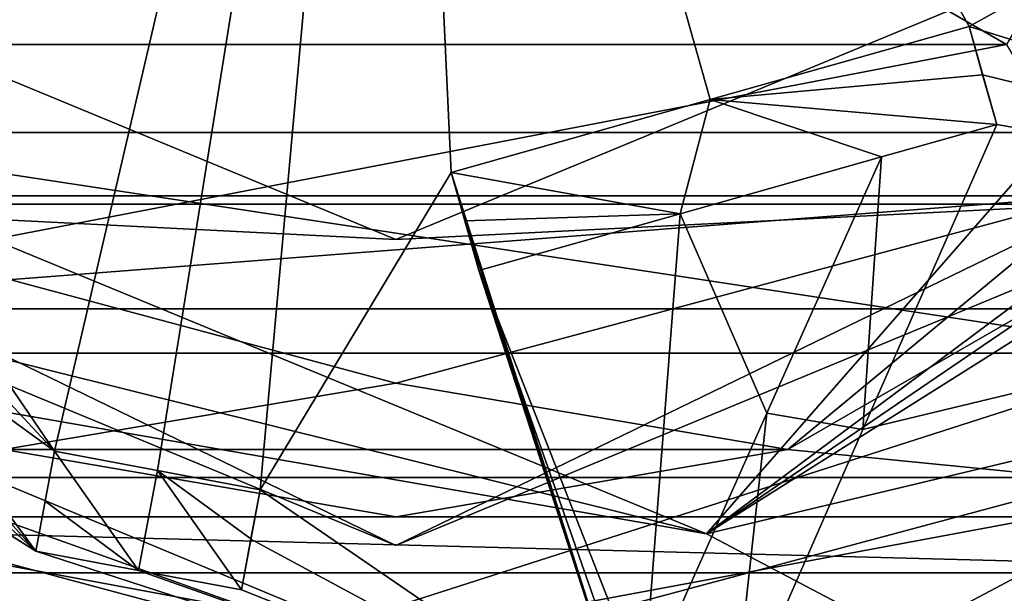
# Model space of a CAD drawing. Header units: millimetres. Extents: x -122 to 122, y -98 to 94.
# Tile 519 of 533: x 68 to 73, y 65 to 68. Entities that reach past the tile are written whole.
import ezdxf

# ---------------------------------------------------------------- set-up
doc = ezdxf.new("R2010")
doc.units = ezdxf.units.MM
doc.header["$LTSCALE"] = 26.699852
for name, color, linetype in [('31', 7, 'CONTINUOUS'), ('32', 7, 'CONTINUOUS'), ('35', 7, 'CONTINUOUS'), ('4797', 7, 'CONTINUOUS'), ('4798', 7, 'CONTINUOUS'), ('4804', 7, 'CONTINUOUS'), ('4810', 7, 'CONTINUOUS'), ('4814', 7, 'CONTINUOUS'), ('4819', 7, 'CONTINUOUS'), ('4822', 7, 'CONTINUOUS'), ('4823', 7, 'CONTINUOUS'), ('4824', 7, 'CONTINUOUS'), ('4826', 7, 'CONTINUOUS'), ('4870', 7, 'CONTINUOUS'), ('4871', 7, 'CONTINUOUS'), ('4872', 7, 'CONTINUOUS'), ('4873', 7, 'CONTINUOUS'), ('4874', 7, 'CONTINUOUS'), ('4897', 7, 'CONTINUOUS'), ('4898', 7, 'CONTINUOUS'), ('4899', 7, 'CONTINUOUS'), ('4900', 7, 'CONTINUOUS'), ('4901', 7, 'CONTINUOUS'), ('5013', 7, 'CONTINUOUS'), ('792', 7, 'CONTINUOUS'), ('793', 7, 'CONTINUOUS'), ('801', 7, 'CONTINUOUS'), ('802', 7, 'CONTINUOUS'), ('804', 7, 'CONTINUOUS'), ('963', 7, 'CONTINUOUS'), ('964', 7, 'CONTINUOUS')]:
    doc.layers.add(name, color=color, linetype=linetype)

msp = doc.modelspace()

# ---------------------------------------------------------------- linework, layer by layer
at = {"layer": '31', "color": 7, "linetype": 'Continuous', "true_color": 0xf5f5f5}
for points in [[(59.3935, 62.8935, -12), (80.6065, 62.8935, -12), (74.4996, 65.7056, -12), (59.3935, 62.8935, -12)], [(65.5004, 65.7056, -12), (59.3935, 62.8935, -12), (74.4996, 65.7056, -12), (65.5004, 65.7056, -12)]]:
    msp.add_3dface(points, dxfattribs=at)
at = {"layer": '32', "color": 7, "linetype": 'Continuous', "true_color": 0xf5f5f5}
for points in [[(80.6065, 62.8935, -15), (59.3935, 62.8935, -15), (65.5004, 65.7056, -15), (80.6065, 62.8935, -15)], [(74.4996, 65.7056, -15), (80.6065, 62.8935, -15), (65.5004, 65.7056, -15), (74.4996, 65.7056, -15)]]:
    msp.add_3dface(points, dxfattribs=at)
at = {"layer": '35', "color": 7, "linetype": 'Continuous', "true_color": 0xf5f5f5}
for points in [[(65.5004, 65.7056, -12), (74.4996, 65.7056, -12), (65.5004, 65.7056, -15), (65.5004, 65.7056, -12)], [(74.4996, 65.7056, -12), (74.4996, 65.7056, -15), (65.5004, 65.7056, -15), (74.4996, 65.7056, -12)]]:
    msp.add_3dface(points, dxfattribs=at)
at = {"layer": '4797', "color": 7, "linetype": 'Continuous', "true_color": 0xf5f5f5}
for points in [[(67.1636, 68.005, 19.84), (70, 73.5, 20.5), (67.029, 68.1562, 19.855), (67.1636, 68.005, 19.84)], [(67.2395, 67.7665, 19.8006), (70, 73.5, 20.5), (67.1636, 68.005, 19.84), (67.2395, 67.7665, 19.8006)], [(67.3165, 67.5244, 19.7584), (70, 73.5, 20.5), (67.2395, 67.7665, 19.8006), (67.3165, 67.5244, 19.7584)], [(67.3274, 67.3298, 19.718), (70, 73.5, 20.5), (67.3165, 67.5244, 19.7584), (67.3274, 67.3298, 19.718)], [(67.3385, 67.129, 19.6748), (70, 73.5, 20.5), (67.3274, 67.3298, 19.718), (67.3385, 67.129, 19.6748)], [(70, 73.5, 20.5), (67.3385, 67.129, 19.6748), (68.2164, 65.8434, 19.4256), (70, 73.5, 20.5)], [(68.7542, 65.7423, 19.4269), (70, 73.5, 20.5), (68.2164, 65.8434, 19.4256), (68.7542, 65.7423, 19.4269)], [(69.2913, 65.6413, 19.4175), (70, 73.5, 20.5), (68.7542, 65.7423, 19.4269), (69.2913, 65.6413, 19.4175)], [(70.289, 67.2996, 19.835), (70, 73.5, 20.5), (69.2913, 65.6413, 19.4175), (70.289, 67.2996, 19.835)], [(73.6111, 68.4056, 19.8269), (70, 73.5, 20.5), (72.9957, 68.0636, 19.835), (73.6111, 68.4056, 19.8269)], [(72.9957, 68.0636, 19.835), (70, 73.5, 20.5), (71.6424, 67.6816, 19.8695), (72.9957, 68.0636, 19.835)], [(71.6424, 67.6816, 19.8695), (70, 73.5, 20.5), (70.289, 67.2996, 19.835), (71.6424, 67.6816, 19.8695)], [(76.5724, 66.9521, 18.9925), (73.6111, 68.4056, 19.8269), (72.9957, 68.0636, 19.835), (76.5724, 66.9521, 18.9925)], [(73.067, 67.811, 19.7783), (76.5724, 66.9521, 18.9925), (72.9957, 68.0636, 19.835), (73.067, 67.811, 19.7783)], [(73.1402, 67.5517, 19.7175), (76.5724, 66.9521, 18.9925), (73.067, 67.811, 19.7783), (73.1402, 67.5517, 19.7175)], [(72.4409, 65.9567, 19.4069), (76.5724, 66.9521, 18.9925), (73.1402, 67.5517, 19.7175), (72.4409, 65.9567, 19.4069)], [(72.5387, 67.3819, 19.7414), (71.4859, 67.0847, 19.7504), (71.9398, 66.0418, 19.4684), (72.5387, 67.3819, 19.7414)], [(71.2415, 64.3062, 18.9925), (70.289, 67.2996, 19.835), (69.2913, 65.6413, 19.4175), (71.2415, 64.3062, 18.9925)], [(70.3602, 67.0474, 19.7784), (70.289, 67.2996, 19.835), (71.2415, 64.3062, 18.9925), (70.3602, 67.0474, 19.7784)], [(67.3385, 67.129, 19.6748), (67.2607, 66.8701, 19.6083), (68.2164, 65.8434, 19.4256), (67.3385, 67.129, 19.6748)], [(70.4335, 66.7876, 19.7175), (70.3602, 67.0474, 19.7784), (71.2415, 64.3062, 18.9925), (70.4335, 66.7876, 19.7175)], [(71.4859, 67.0847, 19.7504), (70.4335, 66.7876, 19.7175), (71.2949, 64.5989, 19.0852), (71.4859, 67.0847, 19.7504)], [(71.9398, 66.0418, 19.4684), (71.4859, 67.0847, 19.7504), (71.2949, 64.5989, 19.0852), (71.9398, 66.0418, 19.4684)], [(76.5724, 66.9521, 18.9925), (71.7575, 64.3979, 18.9948), (73.9609, 64.3566, 18.7536), (76.5724, 66.9521, 18.9925)], [(71.7575, 64.3979, 18.9948), (76.5724, 66.9521, 18.9925), (72.4409, 65.9567, 19.4069), (71.7575, 64.3979, 18.9948)], [(67.2607, 66.8701, 19.6083), (67.1789, 66.5981, 19.5354), (68.2164, 65.8434, 19.4256), (67.2607, 66.8701, 19.6083)], [(71.2949, 64.5989, 19.0852), (70.4335, 66.7876, 19.7175), (71.263, 64.4243, 19.0303), (71.2949, 64.5989, 19.0852)], [(71.263, 64.4243, 19.0303), (70.4335, 66.7876, 19.7175), (71.2415, 64.3062, 18.9925), (71.263, 64.4243, 19.0303)], [(67.1789, 66.5981, 19.5354), (67.0925, 66.4655, 19.494), (68.1181, 65.3207, 19.2722), (67.1789, 66.5981, 19.5354)], [(67.1789, 66.5981, 19.5354), (68.1181, 65.3207, 19.2722), (68.2164, 65.8434, 19.4256), (67.1789, 66.5981, 19.5354)], [(67.0925, 66.4655, 19.494), (67.0046, 66.3307, 19.451), (68.1181, 65.3207, 19.2722), (67.0925, 66.4655, 19.494)], [(67.0046, 66.3307, 19.451), (66.7982, 66.1542, 19.3829), (68.1181, 65.3207, 19.2722), (67.0046, 66.3307, 19.451)], [(66.5832, 65.9705, 19.3091), (71.2415, 64.3062, 18.9925), (66.7982, 66.1542, 19.3829), (66.5832, 65.9705, 19.3091)], [(66.7982, 66.1542, 19.3829), (71.2415, 64.3062, 18.9925), (68.1181, 65.3207, 19.2722), (66.7982, 66.1542, 19.3829)], [(66.0125, 65.124, 18.9927), (71.2415, 64.3062, 18.9925), (66.5832, 65.9705, 19.3091), (66.0125, 65.124, 18.9927)], [(68.2164, 65.8434, 19.4256), (68.1181, 65.3207, 19.2722), (68.1672, 65.5818, 19.3502), (68.2164, 65.8434, 19.4256)], [(69.2429, 65.3839, 19.3433), (71.2415, 64.3062, 18.9925), (69.2913, 65.6413, 19.4175), (69.2429, 65.3839, 19.3433)], [(69.1931, 65.1186, 19.264), (71.2415, 64.3062, 18.9925), (69.2429, 65.3839, 19.3433), (69.1931, 65.1186, 19.264)], [(68.1181, 65.3207, 19.2722), (71.2415, 64.3062, 18.9925), (68.6559, 65.2196, 19.2734), (68.1181, 65.3207, 19.2722)], [(68.6559, 65.2196, 19.2734), (71.2415, 64.3062, 18.9925), (69.1931, 65.1186, 19.264), (68.6559, 65.2196, 19.2734)], [(70, 55.9, 14.625), (66.0125, 65.124, 18.9927), (66.0031, 65.0832, 18.979), (70, 55.9, 14.625)], [(66.0125, 65.124, 18.9927), (70, 55.9, 14.625), (71.2716, 63.8185, 18.825), (66.0125, 65.124, 18.9927)], [(71.2415, 64.3062, 18.9925), (66.0125, 65.124, 18.9927), (71.2312, 64.2493, 18.9741), (71.2415, 64.3062, 18.9925)], [(71.2312, 64.2493, 18.9741), (66.0125, 65.124, 18.9927), (71.2514, 64.0336, 18.9004), (71.2312, 64.2493, 18.9741)], [(71.2514, 64.0336, 18.9004), (66.0125, 65.124, 18.9927), (71.2716, 63.8185, 18.825), (71.2514, 64.0336, 18.9004)]]:
    msp.add_3dface(points, dxfattribs=at)
at = {"layer": '4798', "color": 7, "linetype": 'Continuous', "true_color": 0xf5f5f5}
for points in [[(73.9905, 66.5883, -10), (66.0095, 66.5883, -10), (73.9905, 66.5883, -66.4045), (73.9905, 66.5883, -10)], [(73.9905, 66.5883, -66.4045), (66.0095, 66.5883, -10), (66.0095, 66.5883, -66.4045), (73.9905, 66.5883, -66.4045)]]:
    msp.add_3dface(points, dxfattribs=at)
at = {"layer": '4804', "color": 7, "linetype": 'Continuous', "true_color": 0xf5f5f5}
for points in [[(64.4, 65.5, 11), (64.4, 65.5, 1.0205), (70.0019, 65.5, 0.2898), (64.4, 65.5, 11)], [(75.6, 65.5, 11), (64.4, 65.5, 11), (75.6, 65.5, 1.0205), (75.6, 65.5, 11)], [(75.6, 65.5, 1.0205), (64.4, 65.5, 11), (70.0019, 65.5, 0.2898), (75.6, 65.5, 1.0205)]]:
    msp.add_3dface(points, dxfattribs=at)
at = {"layer": '4810', "color": 7, "linetype": 'Continuous', "true_color": 0xf5f5f5}
for points in [[(64.4, 65.5, 11), (75.6, 65.5, 11), (75.6, 65.2071, 11.7071), (64.4, 65.5, 11)], [(64.4, 65.5, 11), (75.6, 65.2071, 11.7071), (64.4, 65.2071, 11.7071), (64.4, 65.5, 11)], [(75.6, 64.5, 12), (64.4, 64.5, 12), (64.4, 65.2071, 11.7071), (75.6, 64.5, 12)], [(75.6, 65.2071, 11.7071), (75.6, 64.5, 12), (64.4, 65.2071, 11.7071), (75.6, 65.2071, 11.7071)]]:
    msp.add_3dface(points, dxfattribs=at)
at = {"layer": '4814', "color": 7, "linetype": 'Continuous', "true_color": 0xf5f5f5}
for points in [[(63.6145, 73.5, -68), (76.3855, 73.5, -68), (73.1918, 67.9698, -68), (63.6145, 73.5, -68)], [(66.8082, 67.9698, -68), (63.6145, 73.5, -68), (73.1918, 67.9698, -68), (66.8082, 67.9698, -68)]]:
    msp.add_3dface(points, dxfattribs=at)
at = {"layer": '4819', "color": 7, "linetype": 'Continuous', "true_color": 0xf5f5f5}
for points in [[(66.8082, 67.9698, -68), (73.1918, 67.9698, -68), (66.0095, 66.5883, -66.4045), (66.8082, 67.9698, -68)], [(73.1918, 67.9698, -68), (73.9905, 66.5883, -66.4045), (66.0095, 66.5883, -66.4045), (73.1918, 67.9698, -68)]]:
    msp.add_3dface(points, dxfattribs=at)
at = {"layer": '4822', "color": 7, "linetype": 'Continuous', "true_color": 0xf5f5f5}
for points in [[(75.5985, 67.9015, 0.2556), (75.6, 65.5, 1.0205), (72.0493, 65.8523, 0.2556), (75.5985, 67.9015, 0.2556)], [(70.0019, 65.5, 0.2898), (64.4, 65.5, 1.0205), (67.9509, 65.8522, 0.2556), (70.0019, 65.5, 0.2898)], [(72.0493, 65.8523, 0.2556), (70.0019, 65.5, 0.2898), (67.9509, 65.8522, 0.2556), (72.0493, 65.8523, 0.2556)], [(75.6, 65.5, 1.0205), (70.0019, 65.5, 0.2898), (72.0493, 65.8523, 0.2556), (75.6, 65.5, 1.0205)]]:
    msp.add_3dface(points, dxfattribs=at)
at = {"layer": '4823', "color": 7, "linetype": 'Continuous', "true_color": 0xf5f5f5}
for points in [[(73.65, 67.178, -10), (66.35, 67.178, -10), (66.0095, 66.5883, -10), (73.65, 67.178, -10)], [(73.9905, 66.5883, -10), (73.65, 67.178, -10), (66.0095, 66.5883, -10), (73.9905, 66.5883, -10)]]:
    msp.add_3dface(points, dxfattribs=at)
at = {"layer": '4824', "color": 7, "linetype": 'Continuous', "true_color": 0xf5f5f5}
for points in [[(66.35, 67.178, -10), (73.65, 67.178, -10), (66.35, 67.178, -0.6683), (66.35, 67.178, -10)], [(66.35, 67.178, -0.6683), (73.65, 67.178, -10), (70, 66.2, -0.6683), (66.35, 67.178, -0.6683)], [(70, 66.2, -0.6683), (73.65, 67.178, -10), (73.65, 67.178, -0.6683), (70, 66.2, -0.6683)]]:
    msp.add_3dface(points, dxfattribs=at)
at = {"layer": '4826', "color": 7, "linetype": 'Continuous', "true_color": 0xf5f5f5}
for points in [[(73.65, 67.178, -0.6683), (75.5985, 67.9015, 0.2556), (72.0493, 65.8523, 0.2556), (73.65, 67.178, -0.6683)], [(66.35, 67.178, -0.6683), (70, 66.2, -0.6683), (67.9509, 65.8522, 0.2556), (66.35, 67.178, -0.6683)], [(70, 66.2, -0.6683), (73.65, 67.178, -0.6683), (72.0493, 65.8523, 0.2556), (70, 66.2, -0.6683)], [(70, 66.2, -0.6683), (72.0493, 65.8523, 0.2556), (67.9509, 65.8522, 0.2556), (70, 66.2, -0.6683)]]:
    msp.add_3dface(points, dxfattribs=at)
at = {"layer": '4870', "color": 7, "linetype": 'Continuous', "true_color": 0xf5f5f5}
for points in [[(73.067, 67.811, 19.7783), (72.9957, 68.0636, 19.835), (73.1402, 67.5517, 20.744), (73.067, 67.811, 19.7783)], [(72.9957, 68.0636, 19.835), (72.9957, 68.0636, 20.8574), (73.1402, 67.5517, 20.744), (72.9957, 68.0636, 19.835)], [(73.1402, 67.5517, 20.744), (72.9957, 68.0636, 20.8574), (73.067, 67.811, 20.8027), (73.1402, 67.5517, 20.744)], [(73.1402, 67.5517, 19.7175), (73.067, 67.811, 19.7783), (73.1402, 67.5517, 20.744), (73.1402, 67.5517, 19.7175)]]:
    msp.add_3dface(points, dxfattribs=at)
at = {"layer": '4871', "color": 7, "linetype": 'Continuous', "true_color": 0xf5f5f5}
for points in [[(72.9957, 68.0636, 19.835), (71.6424, 67.6816, 19.8695), (72.9957, 68.0636, 20.8574), (72.9957, 68.0636, 19.835)], [(72.9957, 68.0636, 20.8574), (71.6424, 67.6816, 19.8695), (71.6424, 67.6816, 20.8907), (72.9957, 68.0636, 20.8574)], [(71.6424, 67.6816, 19.8695), (70.289, 67.2996, 19.835), (71.6424, 67.6816, 20.8907), (71.6424, 67.6816, 19.8695)], [(70.289, 67.2996, 19.835), (70.289, 67.2996, 20.8574), (71.6424, 67.6816, 20.8907), (70.289, 67.2996, 19.835)]]:
    msp.add_3dface(points, dxfattribs=at)
at = {"layer": '4872', "color": 7, "linetype": 'Continuous', "true_color": 0xf5f5f5}
for points in [[(70.289, 67.2996, 19.835), (70.3602, 67.0474, 19.7784), (70.4335, 66.7876, 20.744), (70.289, 67.2996, 19.835)], [(70.289, 67.2996, 20.8574), (70.289, 67.2996, 19.835), (70.36, 67.048, 20.8029), (70.289, 67.2996, 20.8574)], [(70.289, 67.2996, 19.835), (70.4335, 66.7876, 20.744), (70.36, 67.048, 20.8029), (70.289, 67.2996, 19.835)], [(70.3602, 67.0474, 19.7784), (70.4335, 66.7876, 19.7175), (70.4335, 66.7876, 20.744), (70.3602, 67.0474, 19.7784)]]:
    msp.add_3dface(points, dxfattribs=at)
at = {"layer": '4873', "color": 7, "linetype": 'Continuous', "true_color": 0xf5f5f5}
for points in [[(71.4859, 67.0847, 19.7504), (72.5387, 67.3819, 19.7414), (71.486, 67.0847, 20.7758), (71.4859, 67.0847, 19.7504)], [(72.5387, 67.3819, 19.7414), (72.5387, 67.3819, 20.7671), (71.486, 67.0847, 20.7758), (72.5387, 67.3819, 19.7414)], [(70.4335, 66.7876, 19.7175), (71.4859, 67.0847, 19.7504), (70.4335, 66.7876, 20.744), (70.4335, 66.7876, 19.7175)], [(70.4335, 66.7876, 20.744), (71.4859, 67.0847, 19.7504), (71.486, 67.0847, 20.7758), (70.4335, 66.7876, 20.744)]]:
    msp.add_3dface(points, dxfattribs=at)
at = {"layer": '4874', "color": 7, "linetype": 'Continuous', "true_color": 0xf5f5f5}
for points in [[(72.5387, 67.3819, 19.7414), (71.9398, 66.0418, 19.4684), (72.5387, 67.3819, 20.7671), (72.5387, 67.3819, 19.7414)], [(72.5387, 67.3819, 20.7671), (71.9398, 66.0418, 19.4684), (71.9398, 66.0418, 20.5036), (72.5387, 67.3819, 20.7671)], [(71.9398, 66.0418, 19.4684), (71.2949, 64.5989, 19.0852), (71.9398, 66.0418, 20.5036), (71.9398, 66.0418, 19.4684)], [(71.2949, 64.5989, 19.0852), (71.2949, 64.5989, 20.1341), (71.9398, 66.0418, 20.5036), (71.2949, 64.5989, 19.0852)]]:
    msp.add_3dface(points, dxfattribs=at)
at = {"layer": '4897', "color": 7, "linetype": 'Continuous', "true_color": 0xf5f5f5}
for points in [[(72.4409, 65.9567, 19.4069), (73.1402, 67.5517, 19.7175), (72.4409, 65.9566, 20.4443), (72.4409, 65.9567, 19.4069)], [(73.1402, 67.5517, 19.7175), (73.1402, 67.5517, 20.744), (72.4409, 65.9566, 20.4443), (73.1402, 67.5517, 19.7175)], [(71.7575, 64.3979, 18.9948), (72.4409, 65.9567, 19.4069), (71.7575, 64.3979, 20.0471), (71.7575, 64.3979, 18.9948)], [(71.7575, 64.3979, 20.0471), (72.4409, 65.9567, 19.4069), (72.4409, 65.9566, 20.4443), (71.7575, 64.3979, 20.0471)]]:
    msp.add_3dface(points, dxfattribs=at)
at = {"layer": '4898', "color": 7, "linetype": 'Continuous', "true_color": 0xf5f5f5}
for points in [[(68.2164, 65.8434, 19.4256), (68.1672, 65.5818, 19.3502), (68.1181, 65.3207, 20.3144), (68.2164, 65.8434, 19.4256)], [(68.2164, 65.8434, 19.4256), (68.1181, 65.3207, 20.3144), (68.1672, 65.5819, 20.3896), (68.2164, 65.8434, 19.4256)], [(68.2164, 65.8434, 20.4624), (68.2164, 65.8434, 19.4256), (68.1672, 65.5819, 20.3896), (68.2164, 65.8434, 20.4624)], [(68.1672, 65.5818, 19.3502), (68.1181, 65.3207, 19.2722), (68.1181, 65.3207, 20.3144), (68.1672, 65.5818, 19.3502)]]:
    msp.add_3dface(points, dxfattribs=at)
at = {"layer": '4899', "color": 7, "linetype": 'Continuous', "true_color": 0xf5f5f5}
for points in [[(68.1181, 65.3207, 19.2722), (68.6559, 65.2196, 19.2734), (68.1181, 65.3207, 20.3144), (68.1181, 65.3207, 19.2722)], [(68.1181, 65.3207, 20.3144), (68.6559, 65.2196, 19.2734), (68.6559, 65.2196, 20.3156), (68.1181, 65.3207, 20.3144)], [(68.6559, 65.2196, 19.2734), (69.1931, 65.1186, 19.264), (68.6559, 65.2196, 20.3156), (68.6559, 65.2196, 19.2734)], [(69.1931, 65.1186, 19.264), (69.1931, 65.1186, 20.3065), (68.6559, 65.2196, 20.3156), (69.1931, 65.1186, 19.264)]]:
    msp.add_3dface(points, dxfattribs=at)
at = {"layer": '4900', "color": 7, "linetype": 'Continuous', "true_color": 0xf5f5f5}
for points in [[(69.2429, 65.3839, 19.3433), (69.2913, 65.6413, 19.4175), (69.1931, 65.1186, 20.3065), (69.2429, 65.3839, 19.3433)], [(69.1931, 65.1186, 20.3065), (69.2913, 65.6413, 19.4175), (69.2913, 65.6413, 20.4546), (69.1931, 65.1186, 20.3065)], [(69.1931, 65.1186, 20.3065), (69.2913, 65.6413, 20.4546), (69.2431, 65.3849, 20.3832), (69.1931, 65.1186, 20.3065)], [(69.1931, 65.1186, 19.264), (69.2429, 65.3839, 19.3433), (69.1931, 65.1186, 20.3065), (69.1931, 65.1186, 19.264)]]:
    msp.add_3dface(points, dxfattribs=at)
at = {"layer": '4901', "color": 7, "linetype": 'Continuous', "true_color": 0xf5f5f5}
for points in [[(68.7542, 65.7423, 19.4269), (68.2164, 65.8434, 19.4256), (68.7542, 65.7423, 20.4636), (68.7542, 65.7423, 19.4269)], [(68.2164, 65.8434, 19.4256), (68.2164, 65.8434, 20.4624), (68.7542, 65.7423, 20.4636), (68.2164, 65.8434, 19.4256)], [(69.2913, 65.6413, 19.4175), (68.7542, 65.7423, 19.4269), (69.2913, 65.6413, 20.4546), (69.2913, 65.6413, 19.4175)], [(69.2913, 65.6413, 20.4546), (68.7542, 65.7423, 19.4269), (68.7542, 65.7423, 20.4636), (69.2913, 65.6413, 20.4546)]]:
    msp.add_3dface(points, dxfattribs=at)
at = {"layer": '5013', "color": 7, "linetype": 'Continuous', "true_color": 0xf5f5f5}
for points in [[(73.067, 67.811, 20.8027), (72.9957, 68.0636, 20.8574), (71.6424, 67.6816, 20.8907), (73.067, 67.811, 20.8027)], [(73.1402, 67.5517, 20.744), (73.067, 67.811, 20.8027), (71.6424, 67.6816, 20.8907), (73.1402, 67.5517, 20.744)], [(71.6424, 67.6816, 20.8907), (70.289, 67.2996, 20.8574), (71.486, 67.0847, 20.7758), (71.6424, 67.6816, 20.8907)], [(72.5387, 67.3819, 20.7671), (71.6424, 67.6816, 20.8907), (71.486, 67.0847, 20.7758), (72.5387, 67.3819, 20.7671)], [(73.1402, 67.5517, 20.744), (71.6424, 67.6816, 20.8907), (72.5387, 67.3819, 20.7671), (73.1402, 67.5517, 20.744)], [(73.1402, 67.5517, 20.744), (72.5387, 67.3819, 20.7671), (72.4409, 65.9566, 20.4443), (73.1402, 67.5517, 20.744)], [(72.5387, 67.3819, 20.7671), (71.9398, 66.0418, 20.5036), (72.4409, 65.9566, 20.4443), (72.5387, 67.3819, 20.7671)], [(70.289, 67.2996, 20.8574), (70.36, 67.048, 20.8029), (71.486, 67.0847, 20.7758), (70.289, 67.2996, 20.8574)], [(70.36, 67.048, 20.8029), (70.4335, 66.7876, 20.744), (71.486, 67.0847, 20.7758), (70.36, 67.048, 20.8029)], [(71.9398, 66.0418, 20.5036), (71.2949, 64.5989, 20.1341), (71.7575, 64.3979, 20.0471), (71.9398, 66.0418, 20.5036)], [(71.9398, 66.0418, 20.5036), (71.7575, 64.3979, 20.0471), (72.4409, 65.9566, 20.4443), (71.9398, 66.0418, 20.5036)], [(68.2164, 65.8434, 20.4624), (68.1672, 65.5819, 20.3896), (68.6559, 65.2196, 20.3156), (68.2164, 65.8434, 20.4624)], [(68.2164, 65.8434, 20.4624), (68.6559, 65.2196, 20.3156), (68.7542, 65.7423, 20.4636), (68.2164, 65.8434, 20.4624)], [(68.6559, 65.2196, 20.3156), (69.1931, 65.1186, 20.3065), (68.7542, 65.7423, 20.4636), (68.6559, 65.2196, 20.3156)], [(69.1931, 65.1186, 20.3065), (69.2431, 65.3849, 20.3832), (68.7542, 65.7423, 20.4636), (69.1931, 65.1186, 20.3065)], [(69.2431, 65.3849, 20.3832), (69.2913, 65.6413, 20.4546), (68.7542, 65.7423, 20.4636), (69.2431, 65.3849, 20.3832)], [(68.1672, 65.5819, 20.3896), (68.1181, 65.3207, 20.3144), (68.6559, 65.2196, 20.3156), (68.1672, 65.5819, 20.3896)]]:
    msp.add_3dface(points, dxfattribs=at)
at = {"layer": '792', "color": 7, "linetype": 'Continuous', "true_color": 0xf5f5f5}
for points in [[(80.3912, 67.4992, -15), (74.125, 66.3553, -15), (64, 63.1077, -15), (80.3912, 67.4992, -15)], [(76, 63.1077, -15), (80.3912, 67.4992, -15), (64, 63.1077, -15), (76, 63.1077, -15)], [(74.125, 66.3553, -15), (65.875, 66.3553, -15), (64, 63.1077, -15), (74.125, 66.3553, -15)]]:
    msp.add_3dface(points, dxfattribs=at)
at = {"layer": '793', "color": 7, "linetype": 'Continuous', "true_color": 0xf5f5f5}
for points in [[(77.2869, 69.6317, -28.55), (77.4999, 69.4136, -28.55), (71.6239, 65.4119, -28.55), (77.2869, 69.6317, -28.55)], [(77.4999, 69.4136, -28.55), (77.7124, 69.2494, -28.55), (71.6239, 65.4119, -28.55), (77.4999, 69.4136, -28.55)], [(77.7124, 69.2494, -28.55), (80.3912, 67.4992, -28.55), (71.6239, 65.4119, -28.55), (77.7124, 69.2494, -28.55)], [(64, 63.1077, -28.55), (59.6088, 67.4992, -28.55), (76, 63.1077, -28.55), (64, 63.1077, -28.55)], [(76, 63.1077, -28.55), (59.6088, 67.4992, -28.55), (71.6239, 65.4119, -28.55), (76, 63.1077, -28.55)], [(71.6239, 65.4119, -28.55), (59.6088, 67.4992, -28.55), (64.776, 67.1154, -28.55), (71.6239, 65.4119, -28.55)], [(80.3912, 67.4992, -28.55), (76, 63.1077, -28.55), (71.6239, 65.4119, -28.55), (80.3912, 67.4992, -28.55)]]:
    msp.add_3dface(points, dxfattribs=at)
at = {"layer": '801', "color": 7, "linetype": 'Continuous', "true_color": 0xf5f5f5}
for points in [[(73.4587, 67.5093, -27.2175), (66.5413, 67.5093, -27.2175), (73.4587, 67.5093, -16.3325), (73.4587, 67.5093, -27.2175)], [(73.4587, 67.5093, -16.3325), (66.5413, 67.5093, -27.2175), (66.5413, 67.5093, -16.3325), (73.4587, 67.5093, -16.3325)]]:
    msp.add_3dface(points, dxfattribs=at)
at = {"layer": '802', "color": 7, "linetype": 'Continuous', "true_color": 0xf5f5f5}
for points in [[(77.2869, 69.6317, -28.55), (71.6239, 65.4119, -28.55), (73.4587, 67.5093, -27.2175), (77.2869, 69.6317, -28.55)], [(71.6239, 65.4119, -28.55), (64.776, 67.1154, -28.55), (66.5413, 67.5093, -27.2175), (71.6239, 65.4119, -28.55)], [(71.6239, 65.4119, -28.55), (66.5413, 67.5093, -27.2175), (73.4587, 67.5093, -27.2175), (71.6239, 65.4119, -28.55)]]:
    msp.add_3dface(points, dxfattribs=at)
at = {"layer": '804', "color": 7, "linetype": 'Continuous', "true_color": 0xf5f5f5}
for points in [[(65.875, 66.3553, -15), (74.125, 66.3553, -15), (66.5413, 67.5093, -16.3325), (65.875, 66.3553, -15)], [(74.125, 66.3553, -15), (73.4587, 67.5093, -16.3325), (66.5413, 67.5093, -16.3325), (74.125, 66.3553, -15)]]:
    msp.add_3dface(points, dxfattribs=at)
at = {"layer": '963', "color": 7, "linetype": 'Continuous'}
for points in [[(64.2371, 67.7371, -61), (70, 65.35, -61), (66.325, 67.1347, -60.2), (64.2371, 67.7371, -61)], [(70, 65.35, -61), (64.2371, 67.7371, -61), (66.325, 67.1347, -61.8), (70, 65.35, -61)], [(70, 65.35, -61), (75.7629, 67.7371, -61), (73.675, 67.1347, -60.2), (70, 65.35, -61)], [(75.7629, 67.7371, -61), (70, 65.35, -61), (73.675, 67.1347, -61.8), (75.7629, 67.7371, -61)], [(66.325, 67.1347, -60.2), (70, 65.35, -61), (73.675, 67.1347, -60.2), (66.325, 67.1347, -60.2)], [(73.675, 67.1347, -61.8), (70, 65.35, -61), (66.325, 67.1347, -61.8), (73.675, 67.1347, -61.8)]]:
    msp.add_3dface(points, dxfattribs=at)
at = {"layer": '964', "color": 7, "linetype": 'Continuous'}
for points in [[(66.325, 67.1347, -60.2), (70, 66.95, -61), (65.3685, 68.8685, -61), (66.325, 67.1347, -60.2)], [(70, 66.95, -61), (66.325, 67.1347, -61.8), (65.3685, 68.8685, -61), (70, 66.95, -61)], [(73.675, 67.1347, -60.2), (74.6315, 68.8685, -61), (70, 66.95, -61), (73.675, 67.1347, -60.2)], [(74.6315, 68.8685, -61), (73.675, 67.1347, -61.8), (70, 66.95, -61), (74.6315, 68.8685, -61)], [(66.325, 67.1347, -60.2), (73.675, 67.1347, -60.2), (70, 66.95, -61), (66.325, 67.1347, -60.2)], [(73.675, 67.1347, -61.8), (66.325, 67.1347, -61.8), (70, 66.95, -61), (73.675, 67.1347, -61.8)]]:
    msp.add_3dface(points, dxfattribs=at)

doc.saveas('drawing.dxf')
